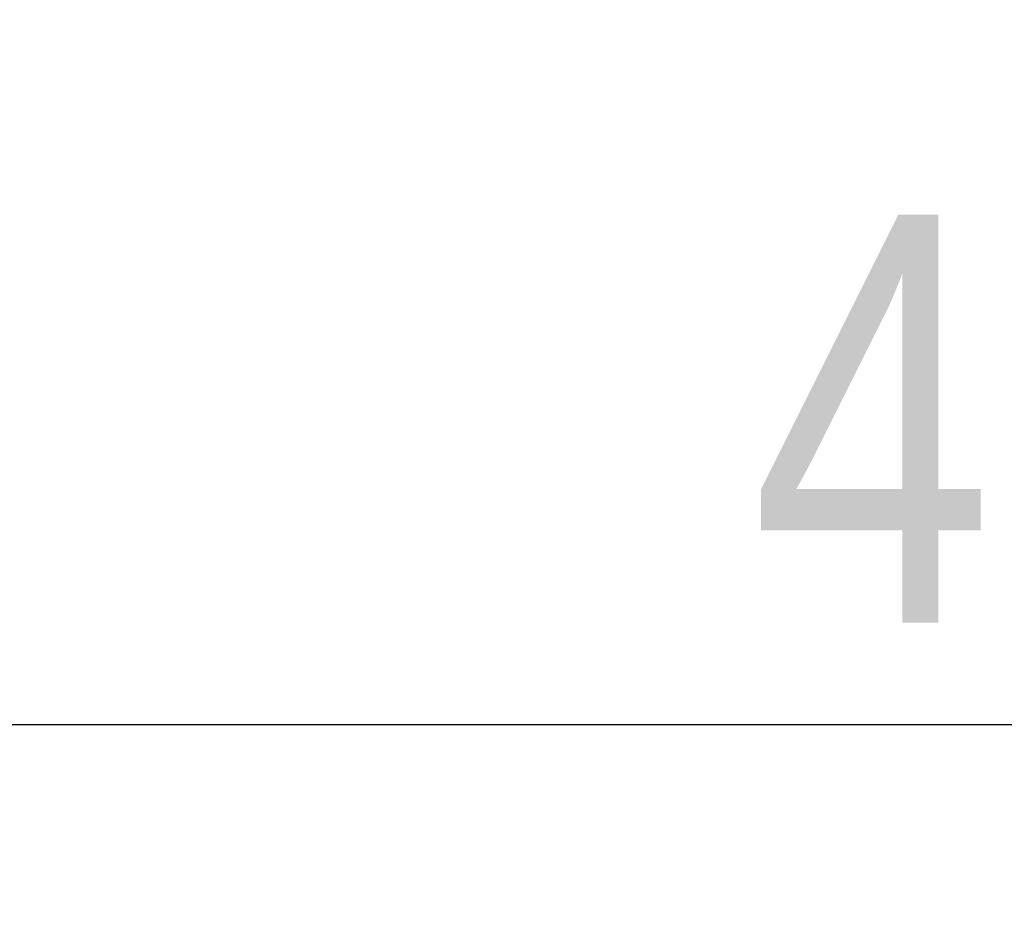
# Model space of a CAD drawing. Header units: millimetres. Extents: x 42 to 554, y 166 to 335.
# Tile 301 of 410: x 463 to 474, y 195 to 205. Entities that reach past the tile are written whole.
import ezdxf

# ---------------------------------------------------------------- set-up
doc = ezdxf.new("R2010")
doc.units = ezdxf.units.MM
doc.header["$LTSCALE"] = 30.734
doc.header["$PDMODE"] = 3
doc.header["$PDSIZE"] = 0.3125
doc.layers.get('Defpoints').update_dxf_attribs({"linetype": 'CONTINUOUS'})
doc.layers.add('Dim', color=6, linetype='CONTINUOUS', lineweight=13)
doc.styles.get("Standard").update_dxf_attribs({"font": 'txt', "width": 0.8})
doc.dimstyles.new('ISO-25_WS', dxfattribs={"dimscale": 1.8, "dimtxt": 2.5, "dimasz": 1.5, "dimexe": 1.25, "dimexo": 0.625, "dimtad": 1, "dimdsep": 46, "dimtxsty": 'Standard', "dimcen": 2.5, "dimadec": 0, "dimazin": 0, "dimtfac": 1, "dimtmove": 0, "dimatfit": 3, "dimfxl": 1, "dimtolj": 1, "dimtzin": 0, "dimarcsym": 0})

# ---------------------------------------------------------------- blocks, each defined once
blk = doc.blocks.new('*D40')
at = {"layer": 'Defpoints', "color": 0}
for p in [(452.749, 205.212), (494.749, 205.212), (494.749, 197.234)]:
    blk.add_point(p, dxfattribs=at)
at = {"layer": 'Dim', "color": 0, "lineweight": -2}
for p, q in [((452.749, 204.087), (452.749, 194.984)), ((494.749, 204.087), (494.749, 194.984)), ((455.449, 197.234), (492.049, 197.234))]:
    blk.add_line(p, q, dxfattribs=at)
at = {"layer": 'Dim', "color": 0}
for points in [[(455.449, 197.684), (455.449, 196.784), (452.749, 197.234)], [(492.049, 196.784), (492.049, 197.684), (494.749, 197.234)]]:
    blk.add_solid(points, dxfattribs=at)
at = {"layer": 'Dim', "color": 0, "insert": (473.749, 200.609), "char_height": 4.5, "attachment_point": 5}
blk.add_mtext('\\A1;42', dxfattribs=at)

msp = doc.modelspace()

# ---------------------------------------------------------------- dimensions: what is measured, and where the dimension line sits
at = {"layer": 'Dim'}
dim = msp.add_linear_dim(base=(494.749, 197.234), p1=(452.749, 205.212), p2=(494.749, 205.212), dimstyle='ISO-25_WS', dxfattribs=at)
dim.commit()
dim.dimension.update_dxf_attribs({"geometry": '*D40', "text_midpoint": (473.749, 200.609)})

doc.saveas('drawing.dxf')
